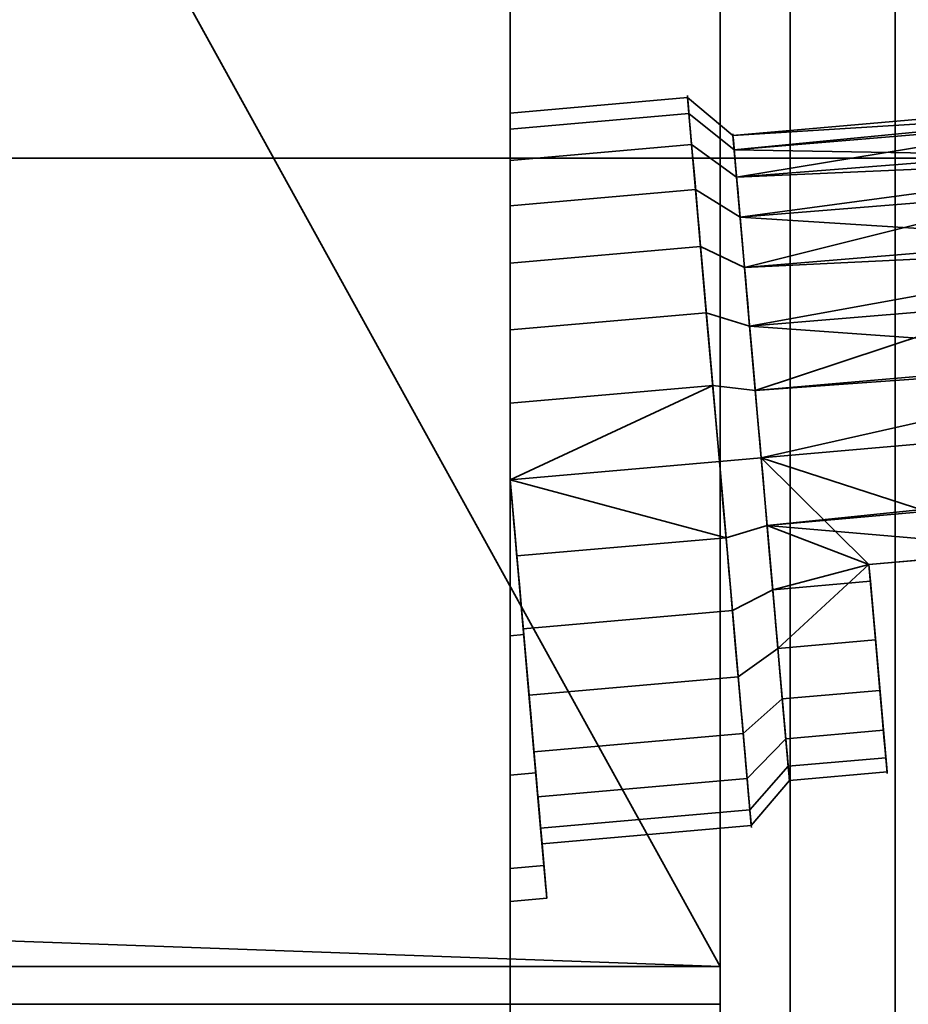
# Model space of a CAD drawing. Header units: millimetres. Extents: x -603 to 3703, y -115 to 249.
# Tile 370 of 656: x 402 to 415, y -25 to -11. Entities that reach past the tile are written whole.
import ezdxf

# ---------------------------------------------------------------- set-up
doc = ezdxf.new("R2010")
doc.units = ezdxf.units.MM
doc.layers.add('151', color=7, linetype='Continuous', true_color=0xffffff)

# ---------------------------------------------------------------- blocks, each defined once
blk = doc.blocks.new('UG_SURFACE_001')
at = {"layer": '151', "color": 252, "linetype": 'Continuous', "lineweight": 35}
for points in [[(603, -13.4, 2212.25), (603, 230.4, 2212.25), (-603, 230.4, 2212.25), (-603, -13.4, 2212.25)], [(-453, -13.4, 2062.25), (-453, 230.4, 2062.25), (453, 230.4, 2062.25), (453, -13.4, 2062.25)], [(603, -13.4, 2212.25), (-603, -13.4, 2212.25), (-453, -13.4, 2062.25), (453, -13.4, 2062.25)]]:
    blk.add_3dface(points, dxfattribs=at)
blk = doc.blocks.new('UG_SURFACE_022')
at = {"layer": '151', "color": 35, "linetype": 'Continuous', "lineweight": 35}
for points in [[(409, -34, 2019), (409, 0, 2019), (-409, -15.75, 2019), (-409, -28.25, 2019)], [(409, 0, 2019), (-409, 0, 2019), (-409, -15.75, 2019)], [(409, -18, 147), (409, 0, 2019), (409, -12.759, 717.451)], [(409, 0, 2019), (409, -18, 724), (409, -15.856, 722.796)], [(409, 0, 2019), (409, -12.988, 719.622), (409, -12.759, 717.451)], [(409, -15.856, 722.796), (409, -14.084, 721.513), (409, 0, 2019)], [(409, -14.084, 721.513), (409, -12.988, 719.622), (409, 0, 2019)], [(409, 0, 2019), (409, -18, 1301), (409, -15.856, 1299.796)], [(409, -15.856, 1299.796), (409, -14.084, 1298.513), (409, 0, 2019)], [(409, -18, 724), (409, 0, 2019), (409, -12.759, 1294.451)], [(409, 0, 2019), (409, -18, 1878), (409, -18, 1877.25), (409, -15.856, 1876.796)], [(409, 0, 2019), (409, -18, 147), (409, -15.856, 145.796)], [(409, -14.084, 1298.513), (409, -12.988, 1296.622), (409, 0, 2019)], [(409, 0, 2019), (409, -12.988, 1873.622), (409, -12.759, 1871.451)], [(409, -15.856, 1876.796), (409, -14.084, 1875.513), (409, 0, 2019)], [(409, 0, 2019), (409, -22.219, 1876.282), (409, -20.226, 1877.575)], [(409, -2), (409, 0, 2), (409, -18, 135), (409, -20.226, 135.425)], [(409, 0, 2), (409, -14.902, 136.753), (409, -16.904, 135.865)], [(409, 0, 2019), (409, -12.988, 142.622), (409, -12.759, 140.451)], [(409, -15.856, 145.796), (409, -14.084, 144.513), (409, 0, 2019)], [(409, -14.084, 144.513), (409, -12.988, 142.622), (409, 0, 2019)], [(409, -12.988, 1296.622), (409, -12.759, 1294.451), (409, 0, 2019)], [(409, -14.084, 1875.513), (409, -12.988, 1873.622), (409, 0, 2019)], [(409, 0, 2019), (409, -23.554, 1874.322), (409, -22.219, 1876.282)], [(409, 0, 2), (409, -13.436, 138.375), (409, -14.902, 136.753)], [(409, -12.759, 140.451), (409, 0, 2), (409, 0, 2019)], [(409, -12.759, 1871.451), (409, -18, 1301), (409, 0, 2019)], [(409, 0, 2019), (409, -34, 2019), (409, -24.023, 1872), (409, -23.554, 1874.322)], [(409, -20.226, 1877.575), (409, -18, 1878), (409, 0, 2019)], [(409, 0, 2), (409, -12.759, 140.451), (409, -13.436, 138.375)], [(409, -16.904, 135.865), (409, -18, 135.75), (409, -18, 135), (409, 0, 2)], [(409, -2), (409, -34), (-409, -28.25), (-409, -15.75)], [(-409, -15.75), (-409, -2), (409, -2)], [(409, -20.226, 135.425), (409, -34), (409, -2)], [(409, -12.988, 142.622), (411.553, -12.764, 142.622), (411.534, -12.537, 140.451), (409, -12.759, 140.451)], [(409, -12.759, 140.451), (411.534, -12.537, 140.451), (411.592, -13.209, 138.375), (409, -13.436, 138.375)], [(409, -12.988, 1296.622), (411.553, -12.764, 1296.622), (411.534, -12.537, 1294.451), (409, -12.759, 1294.451)], [(409, -12.759, 1294.451), (411.534, -12.537, 1294.451), (411.592, -13.209, 1292.375), (409, -13.436, 1292.375)], [(409, -12.988, 719.622), (411.553, -12.764, 719.622), (411.534, -12.537, 717.451), (409, -12.759, 717.451)], [(409, -12.759, 717.451), (411.534, -12.537, 717.451), (411.592, -13.209, 715.375), (409, -13.436, 715.375)], [(409, -12.988, 1873.622), (411.553, -12.764, 1873.622), (411.534, -12.537, 1871.451), (409, -12.759, 1871.451)], [(409, -12.759, 1871.451), (411.534, -12.537, 1871.451), (411.592, -13.209, 1869.375), (409, -13.436, 1869.375)], [(411.592, -13.209, 138.375), (411.534, -12.537, 140.451), (412.183, -13.079, 140.514), (412.235, -13.675, 138.675)], [(411.534, -12.537, 140.451), (411.553, -12.764, 142.622), (412.201, -13.281, 142.437), (412.183, -13.079, 140.514)], [(411.592, -13.209, 1292.375), (411.534, -12.537, 1294.451), (412.183, -13.079, 1294.514), (412.235, -13.675, 1292.675)], [(411.534, -12.537, 1294.451), (411.553, -12.764, 1296.622), (412.201, -13.281, 1296.437), (412.183, -13.079, 1294.514)], [(411.592, -13.209, 715.375), (411.534, -12.537, 717.451), (412.183, -13.079, 717.514), (412.235, -13.675, 715.675)], [(411.534, -12.537, 717.451), (411.553, -12.764, 719.622), (412.201, -13.281, 719.437), (412.183, -13.079, 717.514)], [(411.592, -13.209, 1869.375), (411.534, -12.537, 1871.451), (412.183, -13.079, 1871.514), (412.235, -13.675, 1869.675)], [(411.534, -12.537, 1871.451), (411.553, -12.764, 1873.622), (412.201, -13.281, 1873.437), (412.183, -13.079, 1871.514)], [(412.183, -13.079, 140.514), (418.061, -12.565, 140.514), (418.074, -12.71, 139.75)], [(418.074, -12.71, 142.25), (418.061, -12.565, 140.514), (412.183, -13.079, 140.514)], [(412.183, -13.079, 1294.514), (418.061, -12.565, 1294.514), (418.074, -12.71, 1293.75)], [(418.074, -12.71, 1296.25), (418.061, -12.565, 1294.514), (412.183, -13.079, 1294.514)], [(412.183, -13.079, 717.514), (418.061, -12.565, 717.514), (418.074, -12.71, 716.75)], [(418.074, -12.71, 719.25), (418.061, -12.565, 717.514), (412.183, -13.079, 717.514)], [(412.183, -13.079, 1871.514), (418.061, -12.565, 1871.514), (418.074, -12.71, 1870.75)], [(418.074, -12.71, 1873.25), (418.061, -12.565, 1871.514), (412.183, -13.079, 1871.514)], [(409, -12.759, 717.451), (409, -20.226, 146.575), (409, -18, 147)], [(409, -12.759, 717.451), (409, -23.554, 143.322), (409, -22.219, 145.282)], [(409, -12.759, 1871.451), (409, -23.554, 1297.322), (409, -22.219, 1299.282)], [(409, -24.023, 141), (409, -12.759, 717.451), (409, -13.436, 715.375)], [(409, -12.759, 717.451), (409, -24.023, 141), (409, -23.554, 143.322)], [(409, -22.219, 145.282), (409, -20.226, 146.575), (409, -12.759, 717.451)], [(409, -22.219, 1299.282), (409, -20.226, 1300.575), (409, -12.759, 1871.451)], [(409, -20.226, 1300.575), (409, -18, 1301), (409, -12.759, 1871.451)], [(409, -12.759, 1294.451), (409, -13.436, 1292.375), (409, -18, 724)], [(409, -12.759, 1871.451), (409, -13.436, 1869.375), (409, -24.023, 1295), (409, -23.554, 1297.322)], [(409, -14.084, 144.513), (411.649, -13.852, 144.513), (411.553, -12.764, 142.622), (409, -12.988, 142.622)], [(409, -14.084, 1298.513), (411.649, -13.852, 1298.513), (411.553, -12.764, 1296.622), (409, -12.988, 1296.622)], [(409, -14.084, 721.513), (411.649, -13.852, 721.513), (411.553, -12.764, 719.622), (409, -12.988, 719.622)], [(409, -14.084, 1875.513), (411.649, -13.852, 1875.513), (411.553, -12.764, 1873.622), (409, -12.988, 1873.622)], [(411.553, -12.764, 142.622), (411.649, -13.852, 144.513), (412.285, -14.244, 144.111), (412.201, -13.281, 142.437)], [(411.553, -12.764, 1296.622), (411.649, -13.852, 1298.513), (412.285, -14.244, 1298.111), (412.201, -13.281, 1296.437)], [(411.553, -12.764, 719.622), (411.649, -13.852, 721.513), (412.285, -14.244, 721.111), (412.201, -13.281, 719.437)], [(411.553, -12.764, 1873.622), (411.649, -13.852, 1875.513), (412.285, -14.244, 1875.111), (412.201, -13.281, 1873.437)], [(412.183, -13.079, 140.514), (412.201, -13.281, 142.437), (418.074, -12.71, 142.25)], [(418.074, -12.71, 139.75), (412.235, -13.675, 138.675), (412.183, -13.079, 140.514)], [(412.183, -13.079, 1294.514), (412.201, -13.281, 1296.437), (418.074, -12.71, 1296.25)], [(418.074, -12.71, 1293.75), (412.235, -13.675, 1292.675), (412.183, -13.079, 1294.514)], [(412.183, -13.079, 717.514), (412.201, -13.281, 719.437), (418.074, -12.71, 719.25)], [(418.074, -12.71, 716.75), (412.235, -13.675, 715.675), (412.183, -13.079, 717.514)], [(412.183, -13.079, 1871.514), (412.201, -13.281, 1873.437), (418.074, -12.71, 1873.25)], [(418.074, -12.71, 1870.75), (412.235, -13.675, 1869.675), (412.183, -13.079, 1871.514)], [(418.074, -12.71, 142.25), (412.201, -13.281, 142.437), (418.579, -12.751, 142.423)], [(418.074, -12.71, 1296.25), (412.201, -13.281, 1296.437), (418.579, -12.751, 1296.423)], [(418.074, -12.71, 719.25), (412.201, -13.281, 719.437), (418.579, -12.751, 719.423)], [(418.074, -12.71, 1873.25), (412.201, -13.281, 1873.437), (418.579, -12.751, 1873.423)], [(418.635, -13.391, 143.747), (418.579, -12.751, 142.423), (412.201, -13.281, 142.437)], [(418.635, -13.391, 1297.747), (418.579, -12.751, 1296.423), (412.201, -13.281, 1296.437)], [(418.635, -13.391, 720.747), (418.579, -12.751, 719.423), (412.201, -13.281, 719.437)], [(418.635, -13.391, 1874.747), (418.579, -12.751, 1873.423), (412.201, -13.281, 1873.437)], [(418.616, -13.173, 138.703), (412.235, -13.675, 138.675), (418.074, -12.71, 139.75)], [(418.616, -13.173, 1292.703), (412.235, -13.675, 1292.675), (418.074, -12.71, 1293.75)], [(418.616, -13.173, 715.703), (412.235, -13.675, 715.675), (418.074, -12.71, 716.75)], [(418.616, -13.173, 1869.703), (412.235, -13.675, 1869.675), (418.074, -12.71, 1870.75)], [(409, -13.436, 138.375), (411.592, -13.209, 138.375), (411.72, -14.664, 136.753), (409, -14.902, 136.753)], [(409, -13.436, 1292.375), (411.592, -13.209, 1292.375), (411.72, -14.664, 1290.753), (409, -14.902, 1290.753)], [(409, -13.436, 715.375), (411.592, -13.209, 715.375), (411.72, -14.664, 713.753), (409, -14.902, 713.753)], [(409, -13.436, 1869.375), (411.592, -13.209, 1869.375), (411.72, -14.664, 1867.753), (409, -14.902, 1867.753)], [(411.72, -14.664, 136.753), (411.592, -13.209, 138.375), (412.235, -13.675, 138.675), (412.348, -14.963, 137.238)], [(411.72, -14.664, 1290.753), (411.592, -13.209, 1292.375), (412.235, -13.675, 1292.675), (412.348, -14.963, 1291.238)], [(411.72, -14.664, 713.753), (411.592, -13.209, 715.375), (412.235, -13.675, 715.675), (412.348, -14.963, 714.238)], [(411.72, -14.664, 1867.753), (411.592, -13.209, 1869.375), (412.235, -13.675, 1869.675), (412.348, -14.963, 1868.238)], [(412.235, -13.675, 138.675), (418.616, -13.173, 138.703), (418.635, -13.391, 138.253)], [(412.235, -13.675, 1292.675), (418.616, -13.173, 1292.703), (418.635, -13.391, 1292.253)], [(412.235, -13.675, 715.675), (418.616, -13.173, 715.703), (418.635, -13.391, 715.253)], [(412.235, -13.675, 1869.675), (418.616, -13.173, 1869.703), (418.635, -13.391, 1869.253)], [(412.201, -13.281, 142.437), (412.285, -14.244, 144.111), (418.635, -13.391, 143.747)], [(412.201, -13.281, 1296.437), (412.285, -14.244, 1298.111), (418.635, -13.391, 1297.747)], [(412.201, -13.281, 719.437), (412.285, -14.244, 721.111), (418.635, -13.391, 720.747)], [(412.201, -13.281, 1873.437), (412.285, -14.244, 1875.111), (418.635, -13.391, 1874.747)], [(409, -13.436, 1292.375), (409, -23.554, 720.322), (409, -22.219, 722.282)], [(409, -22.219, 722.282), (409, -20.226, 723.575), (409, -13.436, 1292.375)], [(409, -20.226, 723.575), (409, -18, 724), (409, -13.436, 1292.375)], [(409, -24.023, 718), (409, -23.554, 720.322), (409, -13.436, 1292.375), (409, -14.902, 1290.753)], [(409, -24.023, 141), (409, -13.436, 715.375), (409, -14.902, 713.753)], [(409, -24.023, 1295), (409, -13.436, 1869.375), (409, -14.902, 1867.753)], [(412.348, -14.963, 137.238), (412.235, -13.675, 138.675), (418.635, -13.391, 138.253)], [(412.348, -14.963, 1291.238), (412.235, -13.675, 1292.675), (418.635, -13.391, 1292.253)], [(412.348, -14.963, 714.238), (412.235, -13.675, 715.675), (418.635, -13.391, 715.253)], [(412.348, -14.963, 1868.238), (412.235, -13.675, 1869.675), (418.635, -13.391, 1869.253)], [(412.285, -14.244, 144.111), (418.665, -13.73, 144.065), (418.635, -13.391, 143.747)], [(412.285, -14.244, 1298.111), (418.665, -13.73, 1298.064), (418.635, -13.391, 1297.747)], [(412.285, -14.244, 721.111), (418.665, -13.73, 721.065), (418.635, -13.391, 720.747)], [(412.285, -14.244, 1875.111), (418.665, -13.73, 1875.064), (418.635, -13.391, 1874.747)], [(418.635, -13.391, 138.253), (418.727, -14.437, 137.272), (412.348, -14.963, 137.238)], [(418.635, -13.391, 1292.253), (418.727, -14.437, 1291.272), (412.348, -14.963, 1291.238)], [(418.635, -13.391, 715.253), (418.727, -14.437, 714.272), (412.348, -14.963, 714.238)], [(418.635, -13.391, 1869.253), (418.727, -14.437, 1868.272), (412.348, -14.963, 1868.238)], [(418.746, -14.655, 144.932), (418.665, -13.73, 144.065), (412.285, -14.244, 144.111)], [(418.746, -14.655, 1298.932), (418.665, -13.73, 1298.064), (412.285, -14.244, 1298.111)], [(418.746, -14.655, 721.932), (418.665, -13.73, 721.065), (412.285, -14.244, 721.111)], [(418.746, -14.655, 1875.932), (418.665, -13.73, 1875.064), (412.285, -14.244, 1875.111)], [(409, -15.856, 145.796), (411.802, -15.611, 145.796), (411.649, -13.852, 144.513), (409, -14.084, 144.513)], [(409, -15.856, 1299.796), (411.802, -15.611, 1299.796), (411.649, -13.852, 1298.513), (409, -14.084, 1298.513)], [(409, -15.856, 722.796), (411.802, -15.611, 722.796), (411.649, -13.852, 721.513), (409, -14.084, 721.513)], [(409, -15.856, 1876.796), (411.802, -15.611, 1876.796), (411.649, -13.852, 1875.513), (409, -14.084, 1875.513)], [(411.649, -13.852, 144.513), (411.802, -15.611, 145.796), (412.421, -15.802, 145.248), (412.285, -14.244, 144.111)], [(411.649, -13.852, 1298.513), (411.802, -15.611, 1299.796), (412.421, -15.802, 1299.248), (412.285, -14.244, 1298.111)], [(411.649, -13.852, 721.513), (411.802, -15.611, 722.796), (412.421, -15.802, 722.248), (412.285, -14.244, 721.111)], [(411.649, -13.852, 1875.513), (411.802, -15.611, 1876.796), (412.421, -15.802, 1876.248), (412.285, -14.244, 1875.111)], [(412.285, -14.244, 144.111), (412.421, -15.802, 145.248), (418.746, -14.655, 144.932)], [(412.285, -14.244, 1298.111), (412.421, -15.802, 1299.248), (418.746, -14.655, 1298.932)], [(412.285, -14.244, 721.111), (412.421, -15.802, 722.248), (418.746, -14.655, 721.932)], [(412.285, -14.244, 1875.111), (412.421, -15.802, 1876.248), (418.746, -14.655, 1875.932)], [(412.348, -14.963, 137.238), (418.727, -14.437, 137.272), (418.746, -14.655, 137.068)], [(412.348, -14.963, 1291.238), (418.727, -14.437, 1291.272), (418.746, -14.655, 1291.068)], [(412.348, -14.963, 714.238), (418.727, -14.437, 714.272), (418.746, -14.655, 714.068)], [(412.348, -14.963, 1868.238), (418.727, -14.437, 1868.272), (418.746, -14.655, 1868.068)], [(409, -14.902, 136.753), (411.72, -14.664, 136.753), (411.893, -16.651, 135.865), (409, -16.904, 135.865)], [(409, -14.902, 1290.753), (411.72, -14.664, 1290.753), (411.893, -16.651, 1289.865), (409, -16.904, 1289.865)], [(409, -14.902, 713.753), (411.72, -14.664, 713.753), (411.893, -16.651, 712.865), (409, -16.904, 712.865)], [(409, -14.902, 1867.753), (411.72, -14.664, 1867.753), (411.893, -16.651, 1866.865), (409, -16.904, 1866.865)], [(411.893, -16.651, 135.865), (411.72, -14.664, 136.753), (412.348, -14.963, 137.238), (412.502, -16.723, 136.452)], [(411.893, -16.651, 1289.865), (411.72, -14.664, 1290.753), (412.348, -14.963, 1291.238), (412.502, -16.723, 1290.452)], [(411.893, -16.651, 712.865), (411.72, -14.664, 713.753), (412.348, -14.963, 714.238), (412.502, -16.723, 713.452)], [(411.893, -16.651, 1866.865), (411.72, -14.664, 1867.753), (412.348, -14.963, 1868.238), (412.502, -16.723, 1867.452)], [(412.502, -16.723, 136.452), (412.348, -14.963, 137.238), (418.746, -14.655, 137.068)], [(412.502, -16.723, 1290.452), (412.348, -14.963, 1291.238), (418.746, -14.655, 1291.068)], [(412.502, -16.723, 713.452), (412.348, -14.963, 714.238), (418.746, -14.655, 714.068)], [(412.502, -16.723, 1867.452), (412.348, -14.963, 1868.238), (418.746, -14.655, 1868.068)], [(412.421, -15.802, 145.248), (418.8, -15.273, 145.176), (418.746, -14.655, 144.932)], [(412.421, -15.802, 1299.248), (418.8, -15.273, 1299.176), (418.746, -14.655, 1298.932)], [(412.421, -15.802, 722.248), (418.8, -15.273, 722.176), (418.746, -14.655, 721.932)], [(412.421, -15.802, 1876.248), (418.8, -15.273, 1876.176), (418.746, -14.655, 1875.932)], [(418.746, -14.655, 137.068), (418.878, -16.172, 136.468), (412.502, -16.723, 136.452)], [(418.746, -14.655, 1291.068), (418.878, -16.172, 1290.468), (412.502, -16.723, 1290.452)], [(418.746, -14.655, 714.068), (418.878, -16.172, 713.468), (412.502, -16.723, 713.452)], [(418.746, -14.655, 1868.068), (418.878, -16.172, 1867.468), (412.502, -16.723, 1867.452)], [(409, -14.902, 1290.753), (409, -18, 1289), (409, -24.023, 718)], [(409, -18, 1289), (409, -14.902, 1290.753), (409, -16.904, 1289.865)], [(409, -18, 712), (409, -14.902, 713.753), (409, -16.904, 712.865)], [(409, -14.902, 713.753), (409, -18, 712), (409, -24.023, 141)], [(409, -18, 1866), (409, -14.902, 1867.753), (409, -16.904, 1866.865)], [(409, -14.902, 1867.753), (409, -18, 1866), (409, -24.023, 1295)], [(418.886, -16.264, 145.568), (418.8, -15.273, 145.176), (412.421, -15.802, 145.248)], [(418.886, -16.264, 1299.568), (418.8, -15.273, 1299.176), (412.421, -15.802, 1299.248)], [(418.886, -16.264, 722.568), (418.8, -15.273, 722.176), (412.421, -15.802, 722.248)], [(418.886, -16.264, 1876.568), (418.8, -15.273, 1876.176), (412.421, -15.802, 1876.248)], [(409, -18, 146.25), (411.989, -17.739, 146.25), (411.802, -15.611, 145.796), (409, -15.856, 145.796)], [(409, -18, 1300.25), (411.989, -17.739, 1300.25), (411.802, -15.611, 1299.796), (409, -15.856, 1299.796)], [(409, -18, 723.25), (411.989, -17.739, 723.25), (411.802, -15.611, 722.796), (409, -15.856, 722.796)], [(409, -18, 1877.25), (411.989, -17.739, 1877.25), (411.802, -15.611, 1876.796), (409, -15.856, 1876.796)], [(411.802, -15.611, 145.796), (411.989, -17.739, 146.25), (412.586, -17.686, 145.65), (412.421, -15.802, 145.248)], [(411.802, -15.611, 1299.796), (411.989, -17.739, 1300.25), (412.586, -17.686, 1299.65), (412.421, -15.802, 1299.248)], [(411.802, -15.611, 722.796), (411.989, -17.739, 723.25), (412.586, -17.686, 722.65), (412.421, -15.802, 722.248)], [(411.802, -15.611, 1876.796), (411.989, -17.739, 1877.25), (412.586, -17.686, 1876.65), (412.421, -15.802, 1876.248)], [(409, -18, 1301), (409, -18, 1300.25), (409, -15.856, 1299.796)], [(409, -18, 724), (409, -18, 723.25), (409, -15.856, 722.796)], [(409, -18, 147), (409, -18, 146.25), (409, -15.856, 145.796)], [(412.421, -15.802, 145.248), (412.586, -17.686, 145.65), (418.886, -16.264, 145.568)], [(412.421, -15.802, 1299.248), (412.586, -17.686, 1299.65), (418.886, -16.264, 1299.568)], [(412.421, -15.802, 722.248), (412.586, -17.686, 722.65), (418.886, -16.264, 722.568)], [(412.421, -15.802, 1876.248), (412.586, -17.686, 1876.65), (418.886, -16.264, 1876.568)], [(412.502, -16.723, 136.452), (418.878, -16.172, 136.468), (418.886, -16.264, 136.432)], [(412.502, -16.723, 1290.452), (418.878, -16.172, 1290.468), (418.886, -16.264, 1290.432)], [(412.502, -16.723, 713.452), (418.878, -16.172, 713.468), (418.886, -16.264, 713.432)], [(412.502, -16.723, 1867.452), (418.878, -16.172, 1867.468), (418.886, -16.264, 1867.432)], [(418.886, -16.264, 136.432), (419.038, -17.993, 136.432), (412.671, -18.649, 136.452), (412.502, -16.723, 136.452)], [(412.671, -18.649, 1290.452), (412.502, -16.723, 1290.452), (418.886, -16.264, 1290.432), (419.038, -17.993, 1290.432)], [(412.671, -18.649, 713.452), (412.502, -16.723, 713.452), (418.886, -16.264, 713.432), (419.038, -17.993, 713.432)], [(412.671, -18.649, 1867.452), (412.502, -16.723, 1867.452), (418.886, -16.264, 1867.432), (419.038, -17.993, 1867.432)], [(412.586, -17.686, 145.65), (418.962, -17.128, 145.568), (418.886, -16.264, 145.568)], [(412.586, -17.686, 1299.65), (418.962, -17.128, 1299.568), (418.886, -16.264, 1299.568)], [(412.586, -17.686, 722.65), (418.962, -17.128, 722.568), (418.886, -16.264, 722.568)], [(412.586, -17.686, 1876.65), (418.962, -17.128, 1876.568), (418.886, -16.264, 1876.568)], [(411.893, -16.651, 135.865), (412.084, -18.826, 135.865), (409, -18, 135.75)], [(409, -18, 135.75), (409, -16.904, 135.865), (411.893, -16.651, 135.865)], [(411.893, -16.651, 1289.865), (412.084, -18.826, 1289.865), (409, -18, 1289.75)], [(409, -18, 1289.75), (409, -16.904, 1289.865), (411.893, -16.651, 1289.865)], [(411.893, -16.651, 712.865), (412.084, -18.826, 712.865), (409, -18, 712.75)], [(409, -18, 712.75), (409, -16.904, 712.865), (411.893, -16.651, 712.865)], [(411.893, -16.651, 1866.865), (412.084, -18.826, 1866.865), (409, -18, 1866.75)], [(409, -18, 1866.75), (409, -16.904, 1866.865), (411.893, -16.651, 1866.865)], [(412.084, -18.826, 135.865), (411.893, -16.651, 135.865), (412.502, -16.723, 136.452), (412.671, -18.649, 136.452)], [(412.084, -18.826, 1289.865), (411.893, -16.651, 1289.865), (412.502, -16.723, 1290.452), (412.671, -18.649, 1290.452)], [(412.084, -18.826, 712.865), (411.893, -16.651, 712.865), (412.502, -16.723, 713.452), (412.671, -18.649, 713.452)], [(412.084, -18.826, 1866.865), (411.893, -16.651, 1866.865), (412.502, -16.723, 1867.452), (412.671, -18.649, 1867.452)], [(409, -16.904, 1289.865), (409, -18, 1289.75), (409, -18, 1289)], [(409, -16.904, 712.865), (409, -18, 712.75), (409, -18, 712)], [(409, -16.904, 1866.865), (409, -18, 1866.75), (409, -18, 1866)], [(416.615, -18.99, 145.347), (418.962, -17.128, 145.568), (412.586, -17.686, 145.65)], [(416.615, -18.99, 1299.347), (418.962, -17.128, 1299.568), (412.586, -17.686, 1299.65)], [(416.615, -18.99, 722.347), (418.962, -17.128, 722.568), (412.586, -17.686, 722.65)], [(416.615, -18.99, 1876.347), (418.962, -17.128, 1876.568), (412.586, -17.686, 1876.65)], [(411.989, -17.739, 146.25), (412.175, -19.866, 145.796), (412.751, -19.57, 145.248), (412.586, -17.686, 145.65)], [(411.989, -17.739, 1300.25), (412.175, -19.866, 1299.796), (412.751, -19.57, 1299.248), (412.586, -17.686, 1299.65)], [(411.989, -17.739, 723.25), (412.175, -19.866, 722.796), (412.751, -19.57, 722.248), (412.586, -17.686, 722.65)], [(411.989, -17.739, 1877.25), (412.175, -19.866, 1876.796), (412.751, -19.57, 1876.248), (412.586, -17.686, 1876.65)], [(412.586, -17.686, 145.65), (414.125, -19.208, 145.347), (416.615, -18.99, 145.347)], [(414.125, -19.208, 145.347), (412.586, -17.686, 145.65), (412.751, -19.57, 145.248)], [(412.586, -17.686, 1299.65), (414.125, -19.208, 1299.347), (416.615, -18.99, 1299.347)], [(414.125, -19.208, 1299.347), (412.586, -17.686, 1299.65), (412.751, -19.57, 1299.248)], [(412.586, -17.686, 722.65), (414.125, -19.208, 722.347), (416.615, -18.99, 722.347)], [(414.125, -19.208, 722.347), (412.586, -17.686, 722.65), (412.751, -19.57, 722.248)], [(412.586, -17.686, 1876.65), (414.125, -19.208, 1876.347), (416.615, -18.99, 1876.347)], [(414.125, -19.208, 1876.347), (412.586, -17.686, 1876.65), (412.751, -19.57, 1876.248)], [(409.186, -20.127, 145.796), (412.175, -19.866, 145.796), (411.989, -17.739, 146.25), (409, -18, 146.25)], [(409.186, -20.127, 1299.796), (412.175, -19.866, 1299.796), (411.989, -17.739, 1300.25), (409, -18, 1300.25)], [(409.186, -20.127, 722.796), (412.175, -19.866, 722.796), (411.989, -17.739, 723.25), (409, -18, 723.25)], [(409.186, -20.127, 1876.796), (412.175, -19.866, 1876.796), (411.989, -17.739, 1877.25), (409, -18, 1877.25)], [(409, -24.023, 1295), (409, -18, 1866), (409, -20.226, 1866.425)], [(409, -24.023, 718), (409, -18, 1289), (409, -20.226, 1289.425)], [(409, -24.023, 141), (409, -18, 712), (409, -34)], [(409, -18, 712), (409, -20.226, 712.425), (409, -34)], [(409.193, -20.209, 135.425), (409, -18, 135), (409, -18, 135.75), (409.095, -19.087, 135.865)], [(409.186, -20.127, 145.796), (409, -18, 146.25), (409, -18, 147), (409.193, -20.209, 146.575)], [(409.193, -20.209, 1289.425), (409, -18, 1289), (409, -18, 1289.75), (409.095, -19.087, 1289.865)], [(409.186, -20.127, 1299.796), (409, -18, 1300.25), (409, -18, 1301), (409.193, -20.209, 1300.575)], [(409.193, -20.209, 712.425), (409, -18, 712), (409, -18, 712.75), (409.095, -19.087, 712.865)], [(409.186, -20.127, 722.796), (409, -18, 723.25), (409, -18, 724), (409.193, -20.209, 723.575)], [(409.193, -20.209, 1866.425), (409, -18, 1866), (409, -18, 1866.75), (409.095, -19.087, 1866.865)], [(409.186, -20.127, 1876.796), (409, -18, 1877.25), (409, -18, 1878), (409.193, -20.209, 1877.575)], [(409, -18, 135), (409.193, -20.209, 135.425), (409, -20.226, 135.425)], [(409, -20.226, 146.575), (409.193, -20.209, 146.575), (409, -18, 147)], [(409, -18, 1289), (409.193, -20.209, 1289.425), (409, -20.226, 1289.425)], [(409, -20.226, 1300.575), (409.193, -20.209, 1300.575), (409, -18, 1301)], [(409, -18, 712), (409.193, -20.209, 712.425), (409, -20.226, 712.425)], [(409, -20.226, 723.575), (409.193, -20.209, 723.575), (409, -18, 724)], [(409, -18, 1866), (409.193, -20.209, 1866.425), (409, -20.226, 1866.425)], [(409, -20.226, 1877.575), (409.193, -20.209, 1877.575), (409, -18, 1878)], [(412.084, -18.826, 135.865), (409.095, -19.087, 135.865), (409, -18, 135.75)], [(412.084, -18.826, 1289.865), (409.095, -19.087, 1289.865), (409, -18, 1289.75)], [(412.084, -18.826, 712.865), (409.095, -19.087, 712.865), (409, -18, 712.75)], [(412.084, -18.826, 1866.865), (409.095, -19.087, 1866.865), (409, -18, 1866.75)], [(419.038, -17.993, 136.432), (419.046, -18.085, 136.468), (412.671, -18.649, 136.452)], [(419.038, -17.993, 1290.432), (419.046, -18.085, 1290.468), (412.671, -18.649, 1290.452)], [(419.038, -17.993, 713.432), (419.046, -18.085, 713.468), (412.671, -18.649, 713.452)], [(419.038, -17.993, 1867.432), (419.046, -18.085, 1867.468), (412.671, -18.649, 1867.452)], [(412.671, -18.649, 136.452), (419.046, -18.085, 136.468), (416.615, -18.99, 136.653)], [(412.671, -18.649, 1290.452), (419.046, -18.085, 1290.468), (416.615, -18.99, 1290.653)], [(412.671, -18.649, 713.452), (419.046, -18.085, 713.468), (416.615, -18.99, 713.653)], [(412.671, -18.649, 1867.452), (419.046, -18.085, 1867.468), (416.615, -18.99, 1867.653)], [(412.258, -20.813, 136.753), (412.084, -18.826, 135.865), (412.671, -18.649, 136.452), (412.825, -20.409, 137.238)], [(412.258, -20.813, 1290.753), (412.084, -18.826, 1289.865), (412.671, -18.649, 1290.452), (412.825, -20.409, 1291.238)], [(412.258, -20.813, 713.753), (412.084, -18.826, 712.865), (412.671, -18.649, 713.452), (412.825, -20.409, 714.238)], [(412.258, -20.813, 1867.753), (412.084, -18.826, 1866.865), (412.671, -18.649, 1867.452), (412.825, -20.409, 1868.238)], [(412.825, -20.409, 137.238), (412.671, -18.649, 136.452), (414.125, -19.208, 136.653)], [(416.615, -18.99, 136.653), (414.125, -19.208, 136.653), (412.671, -18.649, 136.452)], [(412.825, -20.409, 1291.238), (412.671, -18.649, 1290.452), (414.125, -19.208, 1290.653)], [(416.615, -18.99, 1290.653), (414.125, -19.208, 1290.653), (412.671, -18.649, 1290.452)], [(412.825, -20.409, 714.238), (412.671, -18.649, 713.452), (414.125, -19.208, 713.653)], [(416.615, -18.99, 713.653), (414.125, -19.208, 713.653), (412.671, -18.649, 713.452)], [(412.825, -20.409, 1868.238), (412.671, -18.649, 1867.452), (414.125, -19.208, 1867.653)], [(416.615, -18.99, 1867.653), (414.125, -19.208, 1867.653), (412.671, -18.649, 1867.452)], [(409.095, -19.087, 135.865), (412.084, -18.826, 135.865), (412.258, -20.813, 136.753), (409.269, -21.074, 136.753)], [(409.095, -19.087, 1289.865), (412.084, -18.826, 1289.865), (412.258, -20.813, 1290.753), (409.269, -21.074, 1290.753)], [(409.095, -19.087, 712.865), (412.084, -18.826, 712.865), (412.258, -20.813, 713.753), (409.269, -21.074, 713.753)], [(409.095, -19.087, 1866.865), (412.084, -18.826, 1866.865), (412.258, -20.813, 1867.753), (409.269, -21.074, 1867.753)], [(416.615, -18.99, 145.347), (414.125, -19.208, 145.347), (414.125, -19.208, 136.653), (416.615, -18.99, 136.653)], [(416.615, -18.99, 1299.347), (414.125, -19.208, 1299.347), (414.125, -19.208, 1290.653), (416.615, -18.99, 1290.653)], [(416.615, -18.99, 722.347), (414.125, -19.208, 722.347), (414.125, -19.208, 713.653), (416.615, -18.99, 713.653)], [(416.615, -18.99, 1876.347), (414.125, -19.208, 1876.347), (414.125, -19.208, 1867.653), (416.615, -18.99, 1867.653)], [(409.095, -19.087, 135.865), (409.269, -21.074, 136.753), (409.366, -22.186, 136.718), (409.193, -20.209, 135.425)], [(409.095, -19.087, 1289.865), (409.269, -21.074, 1290.753), (409.366, -22.186, 1290.718), (409.193, -20.209, 1289.425)], [(409.095, -19.087, 712.865), (409.269, -21.074, 713.753), (409.366, -22.186, 713.718), (409.193, -20.209, 712.425)], [(409.095, -19.087, 1866.865), (409.269, -21.074, 1867.753), (409.366, -22.186, 1867.718), (409.193, -20.209, 1866.425)], [(412.751, -19.57, 145.248), (414.146, -19.448, 145.248), (414.125, -19.208, 145.347)], [(412.751, -19.57, 1299.248), (414.146, -19.448, 1299.248), (414.125, -19.208, 1299.347)], [(412.751, -19.57, 722.248), (414.146, -19.448, 722.248), (414.125, -19.208, 722.347)], [(412.751, -19.57, 1876.248), (414.146, -19.448, 1876.248), (414.125, -19.208, 1876.347)], [(414.125, -19.208, 136.653), (414.219, -20.287, 137.238), (412.825, -20.409, 137.238)], [(414.125, -19.208, 1290.653), (414.219, -20.287, 1291.238), (412.825, -20.409, 1291.238)], [(414.125, -19.208, 713.653), (414.219, -20.287, 714.238), (412.825, -20.409, 714.238)], [(414.125, -19.208, 1867.653), (414.219, -20.287, 1868.238), (412.825, -20.409, 1868.238)], [(414.125, -19.208, 136.653), (414.125, -19.208, 145.347), (414.146, -19.448, 145.248)], [(414.219, -20.287, 137.238), (414.125, -19.208, 136.653), (414.146, -19.448, 145.248)], [(414.125, -19.208, 1290.653), (414.125, -19.208, 1299.347), (414.146, -19.448, 1299.248)], [(414.219, -20.287, 1291.238), (414.125, -19.208, 1290.653), (414.146, -19.448, 1299.248)], [(414.125, -19.208, 713.653), (414.125, -19.208, 722.347), (414.146, -19.448, 722.248)], [(414.219, -20.287, 714.238), (414.125, -19.208, 713.653), (414.146, -19.448, 722.248)], [(414.125, -19.208, 1867.653), (414.125, -19.208, 1876.347), (414.146, -19.448, 1876.248)], [(414.219, -20.287, 1868.238), (414.125, -19.208, 1867.653), (414.146, -19.448, 1876.248)], [(414.146, -19.448, 145.248), (412.751, -19.57, 145.248), (412.887, -21.129, 144.111), (414.282, -21.007, 144.111)], [(414.146, -19.448, 1299.248), (412.751, -19.57, 1299.248), (412.887, -21.129, 1298.111), (414.282, -21.007, 1298.111)], [(414.146, -19.448, 722.248), (412.751, -19.57, 722.248), (412.887, -21.129, 721.111), (414.282, -21.007, 721.111)], [(414.146, -19.448, 1876.248), (412.751, -19.57, 1876.248), (412.887, -21.129, 1875.111), (414.282, -21.007, 1875.111)], [(414.219, -20.287, 137.238), (414.146, -19.448, 145.248), (414.282, -21.007, 144.111), (414.366, -21.97, 142.437)], [(414.146, -19.448, 1299.248), (414.282, -21.007, 1298.111), (414.366, -21.97, 1296.437), (414.384, -22.171, 1294.514)], [(414.384, -22.171, 1294.514), (414.332, -21.576, 1292.675), (414.219, -20.287, 1291.238), (414.146, -19.448, 1299.248)], [(414.219, -20.287, 714.238), (414.146, -19.448, 722.248), (414.282, -21.007, 721.111)], [(414.146, -19.448, 1876.248), (414.282, -21.007, 1875.111), (414.366, -21.97, 1873.437), (414.384, -22.171, 1871.514)], [(414.384, -22.171, 1871.514), (414.332, -21.576, 1869.675), (414.219, -20.287, 1868.238), (414.146, -19.448, 1876.248)], [(412.175, -19.866, 145.796), (412.329, -21.625, 144.513), (412.887, -21.129, 144.111), (412.751, -19.57, 145.248)], [(412.175, -19.866, 1299.796), (412.329, -21.625, 1298.513), (412.887, -21.129, 1298.111), (412.751, -19.57, 1299.248)], [(412.175, -19.866, 722.796), (412.329, -21.625, 721.513), (412.887, -21.129, 721.111), (412.751, -19.57, 722.248)], [(412.175, -19.866, 1876.796), (412.329, -21.625, 1875.513), (412.887, -21.129, 1875.111), (412.751, -19.57, 1876.248)], [(409.34, -21.887, 144.513), (412.329, -21.625, 144.513), (412.175, -19.866, 145.796), (409.186, -20.127, 145.796)], [(409.34, -21.887, 1298.513), (412.329, -21.625, 1298.513), (412.175, -19.866, 1299.796), (409.186, -20.127, 1299.796)], [(409.34, -21.887, 721.513), (412.329, -21.625, 721.513), (412.175, -19.866, 722.796), (409.186, -20.127, 722.796)], [(409.34, -21.887, 1875.513), (412.329, -21.625, 1875.513), (412.175, -19.866, 1876.796), (409.186, -20.127, 1876.796)], [(409, -20.226, 135.425), (409.193, -20.209, 135.425), (409.366, -22.186, 136.718), (409, -22.219, 136.718)], [(409, -22.219, 145.282), (409.366, -22.186, 145.282), (409.193, -20.209, 146.575), (409, -20.226, 146.575)], [(409, -20.226, 1289.425), (409.193, -20.209, 1289.425), (409.366, -22.186, 1290.718), (409, -22.219, 1290.718)], [(409, -22.219, 1299.282), (409.366, -22.186, 1299.282), (409.193, -20.209, 1300.575), (409, -20.226, 1300.575)], [(409, -20.226, 712.425), (409.193, -20.209, 712.425), (409.366, -22.186, 713.718), (409, -22.219, 713.718)], [(409, -22.219, 722.282), (409.366, -22.186, 722.282), (409.193, -20.209, 723.575), (409, -20.226, 723.575)], [(409, -20.226, 1866.425), (409.193, -20.209, 1866.425), (409.366, -22.186, 1867.718), (409, -22.219, 1867.718)], [(409, -22.219, 1876.282), (409.366, -22.186, 1876.282), (409.193, -20.209, 1877.575), (409, -20.226, 1877.575)], [(409, -20.226, 1866.425), (409, -22.219, 1867.718), (409, -24.023, 1295)], [(409, -20.226, 1289.425), (409, -22.219, 1290.718), (409, -24.023, 718)], [(409, -20.226, 712.425), (409, -22.219, 713.718), (409, -34)], [(409, -20.226, 135.425), (409, -22.219, 136.718), (409, -34)], [(409.193, -20.209, 146.575), (409.366, -22.186, 145.282), (409.34, -21.887, 144.513), (409.186, -20.127, 145.796)], [(409.193, -20.209, 1300.575), (409.366, -22.186, 1299.282), (409.34, -21.887, 1298.513), (409.186, -20.127, 1299.796)], [(409.193, -20.209, 723.575), (409.366, -22.186, 722.282), (409.34, -21.887, 721.513), (409.186, -20.127, 722.796)], [(409.193, -20.209, 1877.575), (409.366, -22.186, 1876.282), (409.34, -21.887, 1875.513), (409.186, -20.127, 1876.796)], [(414.332, -21.576, 138.675), (412.937, -21.698, 138.675), (412.825, -20.409, 137.238), (414.219, -20.287, 137.238)], [(414.332, -21.576, 1292.675), (412.937, -21.698, 1292.675), (412.825, -20.409, 1291.238), (414.219, -20.287, 1291.238)], [(414.332, -21.576, 715.675), (412.937, -21.698, 715.675), (412.825, -20.409, 714.238), (414.219, -20.287, 714.238)], [(414.332, -21.576, 1869.675), (412.937, -21.698, 1869.675), (412.825, -20.409, 1868.238), (414.219, -20.287, 1868.238)], [(414.366, -21.97, 142.437), (414.384, -22.171, 140.514), (414.332, -21.576, 138.675), (414.219, -20.287, 137.238)], [(414.332, -21.576, 715.675), (414.219, -20.287, 714.238), (414.282, -21.007, 721.111)], [(412.385, -22.268, 138.375), (412.258, -20.813, 136.753), (412.825, -20.409, 137.238), (412.937, -21.698, 138.675)], [(412.385, -22.268, 1292.375), (412.258, -20.813, 1290.753), (412.825, -20.409, 1291.238), (412.937, -21.698, 1292.675)], [(412.385, -22.268, 715.375), (412.258, -20.813, 713.753), (412.825, -20.409, 714.238), (412.937, -21.698, 715.675)], [(412.385, -22.268, 1869.375), (412.258, -20.813, 1867.753), (412.825, -20.409, 1868.238), (412.937, -21.698, 1869.675)], [(409.269, -21.074, 136.753), (412.258, -20.813, 136.753), (412.385, -22.268, 138.375), (409.396, -22.529, 138.375)], [(409.269, -21.074, 1290.753), (412.258, -20.813, 1290.753), (412.385, -22.268, 1292.375), (409.396, -22.529, 1292.375)], [(409.269, -21.074, 713.753), (412.258, -20.813, 713.753), (412.385, -22.268, 715.375), (409.396, -22.529, 715.375)], [(409.269, -21.074, 1867.753), (412.258, -20.813, 1867.753), (412.385, -22.268, 1869.375), (409.396, -22.529, 1869.375)], [(409.269, -21.074, 136.753), (409.396, -22.529, 138.375), (409.482, -23.511, 138.678), (409.366, -22.186, 136.718)], [(409.269, -21.074, 1290.753), (409.396, -22.529, 1292.375), (409.482, -23.511, 1292.678), (409.366, -22.186, 1290.718)], [(409.482, -23.511, 715.678), (409.366, -22.186, 713.718), (409.269, -21.074, 713.753), (409.396, -22.529, 715.375)], [(409.269, -21.074, 1867.753), (409.396, -22.529, 1869.375), (409.482, -23.511, 1869.678), (409.366, -22.186, 1867.718)], [(414.282, -21.007, 144.111), (412.887, -21.129, 144.111), (412.972, -22.092, 142.437), (414.366, -21.97, 142.437)], [(414.282, -21.007, 1298.111), (412.887, -21.129, 1298.111), (412.972, -22.092, 1296.437), (414.366, -21.97, 1296.437)], [(414.282, -21.007, 721.111), (412.887, -21.129, 721.111), (412.972, -22.092, 719.437), (414.366, -21.97, 719.437)], [(414.282, -21.007, 1875.111), (412.887, -21.129, 1875.111), (412.972, -22.092, 1873.437), (414.366, -21.97, 1873.437)], [(414.282, -21.007, 721.111), (414.366, -21.97, 719.437), (414.384, -22.171, 717.514), (414.332, -21.576, 715.675)], [(412.329, -21.625, 144.513), (412.424, -22.713, 142.622), (412.972, -22.092, 142.437), (412.887, -21.129, 144.111)], [(412.329, -21.625, 1298.513), (412.424, -22.713, 1296.622), (412.972, -22.092, 1296.437), (412.887, -21.129, 1298.111)], [(412.329, -21.625, 721.513), (412.424, -22.713, 719.622), (412.972, -22.092, 719.437), (412.887, -21.129, 721.111)], [(412.329, -21.625, 1875.513), (412.424, -22.713, 1873.622), (412.972, -22.092, 1873.437), (412.887, -21.129, 1875.111)], [(409.435, -22.974, 142.622), (412.424, -22.713, 142.622), (412.329, -21.625, 144.513), (409.34, -21.887, 144.513)], [(409.435, -22.974, 1296.622), (412.424, -22.713, 1296.622), (412.329, -21.625, 1298.513), (409.34, -21.887, 1298.513)], [(409.435, -22.974, 719.622), (412.424, -22.713, 719.622), (412.329, -21.625, 721.513), (409.34, -21.887, 721.513)], [(409.435, -22.974, 1873.622), (412.424, -22.713, 1873.622), (412.329, -21.625, 1875.513), (409.34, -21.887, 1875.513)], [(414.384, -22.171, 140.514), (412.989, -22.293, 140.514), (412.937, -21.698, 138.675), (414.332, -21.576, 138.675)], [(414.384, -22.171, 1294.514), (412.989, -22.293, 1294.514), (412.937, -21.698, 1292.675), (414.332, -21.576, 1292.675)], [(414.384, -22.171, 717.514), (412.989, -22.293, 717.514), (412.937, -21.698, 715.675), (414.332, -21.576, 715.675)], [(414.384, -22.171, 1871.514), (412.989, -22.293, 1871.514), (412.937, -21.698, 1869.675), (414.332, -21.576, 1869.675)], [(412.444, -22.94, 140.451), (412.385, -22.268, 138.375), (412.937, -21.698, 138.675), (412.989, -22.293, 140.514)], [(412.444, -22.94, 1294.451), (412.385, -22.268, 1292.375), (412.937, -21.698, 1292.675), (412.989, -22.293, 1294.514)], [(412.444, -22.94, 717.451), (412.385, -22.268, 715.375), (412.937, -21.698, 715.675), (412.989, -22.293, 717.514)], [(412.444, -22.94, 1871.451), (412.385, -22.268, 1869.375), (412.937, -21.698, 1869.675), (412.989, -22.293, 1871.514)], [(409.366, -22.186, 145.282), (409.482, -23.511, 143.322), (409.435, -22.974, 142.622), (409.34, -21.887, 144.513)], [(409.435, -22.974, 1296.622), (409.34, -21.887, 1298.513), (409.366, -22.186, 1299.282), (409.482, -23.511, 1297.322)], [(409.366, -22.186, 722.282), (409.482, -23.511, 720.322), (409.435, -22.974, 719.622), (409.34, -21.887, 721.513)], [(409.435, -22.974, 1873.622), (409.34, -21.887, 1875.513), (409.366, -22.186, 1876.282), (409.482, -23.511, 1874.322)], [(414.366, -21.97, 142.437), (412.972, -22.092, 142.437), (412.989, -22.293, 140.514), (414.384, -22.171, 140.514)], [(414.366, -21.97, 1296.437), (412.972, -22.092, 1296.437), (412.989, -22.293, 1294.514), (414.384, -22.171, 1294.514)], [(414.366, -21.97, 719.437), (412.972, -22.092, 719.437), (412.989, -22.293, 717.514), (414.384, -22.171, 717.514)], [(414.366, -21.97, 1873.437), (412.972, -22.092, 1873.437), (412.989, -22.293, 1871.514), (414.384, -22.171, 1871.514)], [(409, -22.219, 136.718), (409.366, -22.186, 136.718), (409.482, -23.511, 138.678), (409, -23.554, 138.678)], [(409, -23.554, 143.322), (409.482, -23.511, 143.322), (409.366, -22.186, 145.282), (409, -22.219, 145.282)], [(409, -22.219, 1290.718), (409.366, -22.186, 1290.718), (409.482, -23.511, 1292.678), (409, -23.554, 1292.678)], [(409, -23.554, 1297.322), (409.482, -23.511, 1297.322), (409.366, -22.186, 1299.282), (409, -22.219, 1299.282)], [(409, -22.219, 713.718), (409.366, -22.186, 713.718), (409.482, -23.511, 715.678), (409, -23.554, 715.678)], [(409, -23.554, 720.322), (409.482, -23.511, 720.322), (409.366, -22.186, 722.282), (409, -22.219, 722.282)], [(409, -22.219, 1867.718), (409.366, -22.186, 1867.718), (409.482, -23.511, 1869.678), (409, -23.554, 1869.678)], [(409, -23.554, 1874.322), (409.482, -23.511, 1874.322), (409.366, -22.186, 1876.282), (409, -22.219, 1876.282)], [(409, -24.023, 718), (409, -22.219, 1290.718), (409, -34)], [(409, -22.219, 1867.718), (409, -23.554, 1869.678), (409, -24.023, 1295)], [(409, -22.219, 1290.718), (409, -23.554, 1292.678), (409, -34)], [(409, -22.219, 713.718), (409, -23.554, 715.678), (409, -34)], [(409, -22.219, 136.718), (409, -23.554, 138.678), (409, -34)], [(412.424, -22.713, 142.622), (412.444, -22.94, 140.451), (412.989, -22.293, 140.514), (412.972, -22.092, 142.437)], [(412.424, -22.713, 1296.622), (412.444, -22.94, 1294.451), (412.989, -22.293, 1294.514), (412.972, -22.092, 1296.437)], [(412.424, -22.713, 719.622), (412.444, -22.94, 717.451), (412.989, -22.293, 717.514), (412.972, -22.092, 719.437)], [(412.424, -22.713, 1873.622), (412.444, -22.94, 1871.451), (412.989, -22.293, 1871.514), (412.972, -22.092, 1873.437)], [(409.396, -22.529, 138.375), (412.385, -22.268, 138.375), (412.444, -22.94, 140.451), (409.455, -23.201, 140.451)], [(409.396, -22.529, 1292.375), (412.385, -22.268, 1292.375), (412.444, -22.94, 1294.451), (409.455, -23.201, 1294.451)], [(409.396, -22.529, 715.375), (412.385, -22.268, 715.375), (412.444, -22.94, 717.451), (409.455, -23.201, 717.451)], [(409.396, -22.529, 1869.375), (412.385, -22.268, 1869.375), (412.444, -22.94, 1871.451), (409.455, -23.201, 1871.451)], [(409.523, -23.977, 141), (409.482, -23.511, 138.678), (409.396, -22.529, 138.375), (409.455, -23.201, 140.451)], [(409.523, -23.977, 1295), (409.482, -23.511, 1292.678), (409.396, -22.529, 1292.375), (409.455, -23.201, 1294.451)], [(409.523, -23.977, 718), (409.482, -23.511, 715.678), (409.396, -22.529, 715.375), (409.455, -23.201, 717.451)], [(409.523, -23.977, 1872), (409.482, -23.511, 1869.678), (409.396, -22.529, 1869.375), (409.455, -23.201, 1871.451)], [(409.455, -23.201, 140.451), (412.444, -22.94, 140.451), (412.424, -22.713, 142.622), (409.435, -22.974, 142.622)], [(409.455, -23.201, 1294.451), (412.444, -22.94, 1294.451), (412.424, -22.713, 1296.622), (409.435, -22.974, 1296.622)], [(409.455, -23.201, 717.451), (412.444, -22.94, 717.451), (412.424, -22.713, 719.622), (409.435, -22.974, 719.622)], [(409.455, -23.201, 1871.451), (412.444, -22.94, 1871.451), (412.424, -22.713, 1873.622), (409.435, -22.974, 1873.622)], [(409.455, -23.201, 140.451), (409.435, -22.974, 142.622), (409.482, -23.511, 143.322), (409.523, -23.977, 141)], [(409.455, -23.201, 1294.451), (409.435, -22.974, 1296.622), (409.482, -23.511, 1297.322), (409.523, -23.977, 1295)], [(409.455, -23.201, 717.451), (409.435, -22.974, 719.622), (409.482, -23.511, 720.322), (409.523, -23.977, 718)], [(409.455, -23.201, 1871.451), (409.435, -22.974, 1873.622), (409.482, -23.511, 1874.322), (409.523, -23.977, 1872)], [(409, -23.554, 138.678), (409.482, -23.511, 138.678), (409.523, -23.977, 141), (409, -24.023, 141)], [(409, -24.023, 141), (409.523, -23.977, 141), (409.482, -23.511, 143.322), (409, -23.554, 143.322)], [(409, -23.554, 1292.678), (409.482, -23.511, 1292.678), (409.523, -23.977, 1295), (409, -24.023, 1295)], [(409, -24.023, 1295), (409.523, -23.977, 1295), (409.482, -23.511, 1297.322), (409, -23.554, 1297.322)], [(409, -23.554, 715.678), (409.482, -23.511, 715.678), (409.523, -23.977, 718), (409, -24.023, 718)], [(409, -24.023, 718), (409.523, -23.977, 718), (409.482, -23.511, 720.322), (409, -23.554, 720.322)], [(409, -23.554, 1869.678), (409.482, -23.511, 1869.678), (409.523, -23.977, 1872), (409, -24.023, 1872)], [(409, -24.023, 1872), (409.523, -23.977, 1872), (409.482, -23.511, 1874.322), (409, -23.554, 1874.322)], [(409, -24.023, 1295), (409, -23.554, 1869.678), (409, -24.023, 1872)], [(409, -34), (409, -23.554, 1292.678), (409, -24.023, 1295)], [(409, -34), (409, -23.554, 715.678), (409, -24.023, 718)], [(409, -34), (409, -23.554, 138.678), (409, -24.023, 141)], [(409, -24.023, 1295), (409, -34, 2019), (409, -34)], [(409, -24.023, 1872), (409, -34, 2019), (409, -24.023, 1295)]]:
    blk.add_3dface(points, dxfattribs=at)
blk = doc.blocks.new('UG_SURFACE_067')
at = {"layer": '151', "color": 252, "linetype": 'Continuous', "lineweight": 35}
for points in [[(-396, 4.014, -7.75), (-412, 4.014, -7.75), (-412, -24.953, -7.75), (412, -24.953, -7.75)], [(396, 4.014, -8.75), (412, 4.014, -8.75), (412, -24.953, -8.75), (-412, -24.953, -8.75)], [(396, 4.014, -7.75), (-396, 4.014, -7.75), (412, -24.953, -7.75)], [(412, -24.953, -7.75), (412, 4.014, -7.75), (396, 4.014, -7.75)], [(412, -24.953, -8.75), (412, 4.014, -8.75), (412, 4.014, -7.75), (412, -24.953, -7.75)], [(-412, -25.835, -7.906), (412, -25.835, -7.906), (412, -24.953, -7.75), (-412, -24.953, -7.75)], [(-412, -24.953, -8.75), (412, -24.953, -8.75), (412, -25.493, -8.845), (-412, -25.493, -8.845)], [(412, -24.953, -7.75), (412, -25.835, -7.906), (412, -25.493, -8.845), (412, -24.953, -8.75)]]:
    blk.add_3dface(points, dxfattribs=at)
blk = doc.blocks.new('UG_SURFACE_111')
at = {"layer": '151', "color": 252, "linetype": 'Continuous', "lineweight": 35}
for points in [[(-414.5, -30.32, 2023.75), (414.5, -30.32, 2023.75), (414.5, 62.52, 2023.75), (-414.5, 62.52, 2023.75)], [(-413, -30.32, 2022.25), (-413, 62.52, 2022.25), (413, 62.52, 2022.25), (413, -30.32, 2022.25)], [(413, -30.32, 2022.25), (413, 62.52, 2022.25), (414.5, 62.52, 2023.75), (414.5, -30.32, 2023.75)], [(-468, -13.4, 2077.25), (468, -13.4, 2077.25), (466.5, -13.4, 2075.75), (-466.5, -13.4, 2075.75)], [(-468, -13.4, 2077.25), (-468, -30.32, 2077.25), (468, -30.32, 2077.25), (468, -13.4, 2077.25)], [(-466.5, -13.4, 2075.75), (466.5, -13.4, 2075.75), (466.5, -30.32, 2075.75), (-466.5, -30.32, 2075.75)]]:
    blk.add_3dface(points, dxfattribs=at)
blk = doc.blocks.new('UG_SURFACE_112')
at = {"layer": '151', "color": 252, "linetype": 'Continuous', "lineweight": 35}
for points in [[(413, 62.52, 2022.25), (413, 62.52, -8.75), (413, -30.32, -8.75), (413, -30.32, 2022.25)], [(413, -30.32, -8.75), (413, 62.52, -8.75), (414.5, 62.52, -8.75), (414.5, -30.32, -8.75)], [(413, 62.52, 2022.25), (413, -30.32, 2022.25), (414.5, -30.32, 2023.75), (414.5, 62.52, 2023.75)], [(414.5, 62.52, 2023.75), (414.5, -30.32, 2023.75), (414.5, -30.32, -8.75), (414.5, 62.52, -8.75)]]:
    blk.add_3dface(points, dxfattribs=at)

msp = doc.modelspace()

# ---------------------------------------------------------------- linework, layer by layer
at = {"layer": '151', "color": 251, "linetype": 'Continuous', "lineweight": -3, "true_color": 0x636466}
for p, q in [((413, -30.32, -8.75), (413, 62.52, -8.75)), ((413, -30.32, 2022.25), (413, 62.52, 2022.25)), ((413, -30.32, 2022.25), (413, 62.52, 2022.25)), ((414.5, -30.32, 2023.75), (414.5, 62.52, 2023.75)), ((414.5, -30.32, -8.75), (414.5, 62.52, -8.75)), ((414.5, -30.32, 2023.75), (414.5, 62.52, 2023.75)), ((412, -24.953, -7.75), (412, 4.014, -7.75)), ((412, -24.953, -8.75), (412, 4.014, -8.75)), ((409, 0, 2019), (409, -34, 2019)), ((409, -2), (409, -34)), ((603, -13.4, 2212.25), (-603, -13.4, 2212.25)), ((468, -13.4, 2077.25), (-468, -13.4, 2077.25)), ((466.5, -13.4, 2075.75), (-466.5, -13.4, 2075.75)), ((-453, -13.4, 2062.25), (453, -13.4, 2062.25)), ((409, -18, 724), (409, -18, 723.25)), ((409, -18, 1878), (409, -18, 1877.25)), ((409, -18, 147), (409, -18, 146.25)), ((409, -18, 1866.75), (409, -18, 1866)), ((409, -18, 1289.75), (409, -18, 1289)), ((409, -18, 712.75), (409, -18, 712)), ((409, -18, 1301), (409, -18, 1300.25)), ((409, -18, 135.75), (409, -18, 135)), ((416.615, -18.99, 145.347), (414.125, -19.208, 145.347)), ((414.125, -19.208, 136.653), (416.615, -18.99, 136.653)), ((416.615, -18.99, 1299.347), (414.125, -19.208, 1299.347)), ((414.125, -19.208, 1290.653), (416.615, -18.99, 1290.653)), ((416.615, -18.99, 722.347), (414.125, -19.208, 722.347)), ((414.125, -19.208, 713.653), (416.615, -18.99, 713.653)), ((416.615, -18.99, 1876.347), (414.125, -19.208, 1876.347)), ((414.125, -19.208, 1867.653), (416.615, -18.99, 1867.653)), ((414.125, -19.208, 136.653), (414.125, -19.208, 145.347)), ((414.125, -19.208, 1290.653), (414.125, -19.208, 1299.347)), ((414.125, -19.208, 713.653), (414.125, -19.208, 722.347)), ((414.125, -19.208, 1867.653), (414.125, -19.208, 1876.347)), ((412, -24.953, -7.75), (-412, -24.953, -7.75)), ((412, -24.953, -8.75), (-412, -24.953, -8.75))]:
    msp.add_line(p, q, dxfattribs=at)
at = {"layer": '151', "color": 251, "linetype": 'Continuous', "lineweight": -3, "true_color": 0x636466, "extrusion": (-0.996195, -0.087156, 0)}
for centre, radius in [((53.578, 141, -408.875), 5.25), ((53.578, 1295, -408.875), 5.25), ((53.578, 718, -408.875), 5.25), ((53.578, 1872, -408.875), 5.25), ((53.578, 141, -409.475), 4.65), ((53.578, 1295, -409.475), 4.65), ((53.578, 718, -409.475), 4.65), ((53.578, 1872, -409.475), 4.65), ((53.578, 141, -409.475), 4.65)]:
    msp.add_circle(centre, radius, dxfattribs=at)
for centre, radius, start, end in [((53.578, 141, -405.875), 6, 270, 90), ((53.578, 141, -405.875), 5.25, 270, 90), ((53.578, 1295, -405.875), 5.25, 270, 90), ((53.578, 1295, -405.875), 6, 270, 90), ((53.578, 718, -405.875), 6, 270, 90), ((53.578, 718, -405.875), 5.25, 270, 90), ((53.578, 1872, -405.875), 5.25, 270, 90), ((53.578, 1872, -405.875), 6, 270, 90), ((53.578, 141, -410.875), 4.65, 290.7836, 69.2164), ((53.578, 1295, -410.875), 4.65, 290.7836, 69.2164), ((53.578, 718, -410.875), 4.65, 290.7836, 69.2164), ((53.578, 1872, -410.875), 4.65, 290.7836, 69.2164)]:
    msp.add_arc(centre, radius, start, end, dxfattribs=at)
at = {"layer": '151', "color": 251, "linetype": 'Continuous', "lineweight": -3, "true_color": 0x636466, "extrusion": (-1, 0, 0)}
for radius in [1.58, 2.58]:
    msp.add_arc((24.953, -10.33, -412), radius, 70, 90, dxfattribs=at)
for centre, major_axis, start_param, end_param in [((409, -18, 1872), (0, -5.27), 1.570796, 4.712389), ((409, -18, 141), (0, -5.27), 1.570796, 4.712389), ((409, -18, 718), (0, -5.27), 1.570796, 4.712389), ((409, -18, 1295), (0, -5.27), 1.570796, 4.712389), ((409, -18, 718), (0, -6.023), 4.712389, 7.853982), ((409, -18, 1295), (0, -6.023), 4.712389, 7.853982), ((409, -18, 141), (0, -6.023), 4.712389, 7.853982), ((409, -18, 1872), (0, -6.023), 4.712389, 7.853982)]:
    msp.add_ellipse(centre, major_axis=major_axis, ratio=0.996195, start_param=start_param, end_param=end_param, dxfattribs=at)

# ---------------------------------------------------------------- block references
at = {"layer": '151', "color": 251, "linetype": 'Continuous', "lineweight": -3, "true_color": 0x636466}
for name in ['UG_SURFACE_001', 'UG_SURFACE_111', 'UG_SURFACE_112', 'UG_SURFACE_067', 'UG_SURFACE_022']:
    msp.add_blockref(name, (0, 0), dxfattribs=at)

doc.saveas('drawing.dxf')
